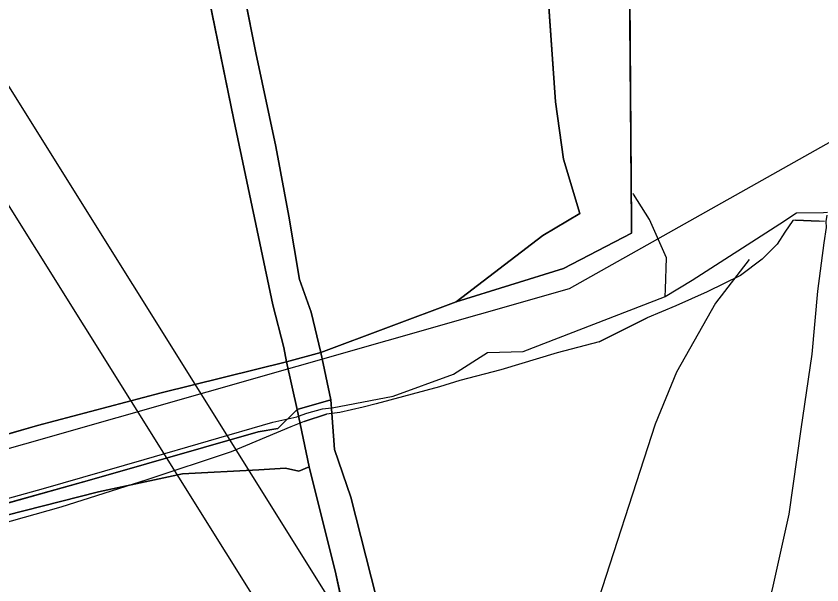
# Model space of a CAD drawing. Extents: x -662620 to -656370, y -1067090 to -1062990.
# Drawn here: x -657930.4 to -657777.2, y -1064950.2 to -1064842.1 of the extents above; entities that cross this region are included whole.
import ezdxf

# ---------------------------------------------------------------- set-up
doc = ezdxf.new("R2010")
doc.units = 0
for name, color, linetype in [('ELEK__VEDENÍ_VVN_-_NADZEMNÍ', 7, 'Continuous'), ('OBVOD_PÚ', 7, 'Continuous'), ('ORNÁ_PŮDA_-_STÁVAJÍCÍ', 7, 'Continuous'), ('OSTATNÍ_PLOCHA_-_STÁVAJÍCÍ', 7, 'Continuous'), ('PLYNOVOD_-_STL', 7, 'Continuous'), ('SDELOVACÍ_VEDENÍ_-_PODZEMNÍ', 7, 'Continuous'), ('SILNICE_II__TŘÍDY_A_III__TŘÍDY', 7, 'Continuous'), ('Trvalý_trávní_porost_-_stávající', 7, 'Continuous'), ('VODNÍ_PLOCHA_-_STÁVAJÍCÍ', 7, 'Continuous'), ('VRSTEVNICE_ZÁKLADNÍ', 7, 'Continuous')]:
    doc.layers.add(name, color=color, linetype=linetype)

msp = doc.modelspace()

# ---------------------------------------------------------------- linework, layer by layer
at = {"layer": 'ELEK__VEDENÍ_VVN_-_NADZEMNÍ'}
for points in [[(-657957.27, -1064814.83), (-657810.4, -1065049.61)], [(-657818.78, -1065058.67), (-657962.21, -1064829.52)]]:
    msp.add_lwpolyline(points, dxfattribs=at)
at = {"layer": 'OBVOD_PÚ'}
for points in [[(-657813.38, -1064881.72), (-657813.98, -1064804.03)], [(-657813.37, -1064883.35), (-657813.38, -1064881.72)], [(-657826.33, -1064890.09), (-657813.37, -1064883.35)], [(-657846.68, -1064896.44), (-657826.33, -1064890.09)], [(-657872.46, -1064906.02), (-657846.68, -1064896.44)], [(-657870.53, -1064915.02), (-657872.46, -1064906.02)], [(-657870.35, -1064917.56), (-657870.53, -1064915.02)], [(-657869.85, -1064924.51), (-657870.35, -1064917.56)], [(-657866.75, -1064933.56), (-657869.85, -1064924.51)], [(-657860.03, -1064959.94), (-657866.75, -1064933.56)]]:
    msp.add_lwpolyline(points, dxfattribs=at)
at = {"layer": 'ORNÁ_PŮDA_-_STÁVAJÍCÍ'}
for p, q in [((-657895.65, -1064829.34), (-657888.99, -1064861.82)), ((-657888.99, -1064861.82), (-657881.56, -1064896.98)), ((-657881.56, -1064896.98), (-657879.48, -1064905.12)), ((-657879.48, -1064905.12), (-657878.99, -1064907.81)), ((-657878.99, -1064907.81), (-657902.83, -1064913.69)), ((-657902.83, -1064913.69), (-657926.33, -1064919.93)), ((-657926.33, -1064919.93), (-657952.17, -1064927.34)), ((-657914.69, -1064932.51), (-657898.75, -1064929.09)), ((-657898.75, -1064929.09), (-657884.22, -1064928.33)), ((-657884.22, -1064928.33), (-657879.15, -1064928.02)), ((-657879.15, -1064928.02), (-657876.61, -1064928.6)), ((-657876.61, -1064928.6), (-657874.67, -1064927.77)), ((-657874.67, -1064927.77), (-657869.57, -1064948.13)), ((-657932.38, -1064937.01), (-657914.69, -1064932.51)), ((-657869.57, -1064948.13), (-657866.67, -1064961.58))]:
    msp.add_line(p, q, dxfattribs=at)
for points in [[(-657938.73, -1064818.23), (-657908.81, -1064819.43), (-657896.6, -1064825.32), (-657895.65, -1064829.34), (-657888.99, -1064861.82), (-657881.56, -1064896.98), (-657879.48, -1064905.12), (-657878.99, -1064907.81), (-657902.83, -1064913.69), (-657926.33, -1064919.93), (-657952.17, -1064927.34)], [(-657932.38, -1064937.01), (-657914.69, -1064932.51), (-657898.75, -1064929.09), (-657884.22, -1064928.33), (-657879.15, -1064928.02), (-657876.61, -1064928.6), (-657874.67, -1064927.77), (-657869.57, -1064948.13), (-657866.67, -1064961.58), (-657862.84, -1064977.92), (-657858.8, -1064997.83), (-657857.13, -1065006.56), (-657856.1, -1065011.46), (-657849.8, -1065037.63), (-657846.23, -1065054.61), (-657842.03, -1065072.8)]]:
    msp.add_lwpolyline(points, dxfattribs=at)
at = {"layer": 'OSTATNÍ_PLOCHA_-_STÁVAJÍCÍ'}
for p, q in [((-657813.98, -1064804.03), (-657813.38, -1064881.72)), ((-657813.98, -1064804.03), (-657813.38, -1064881.72)), ((-657827.82, -1064858.4), (-657830.11, -1064825.78)), ((-657827.82, -1064858.4), (-657830.11, -1064825.78)), ((-657826.29, -1064869.29), (-657827.82, -1064858.4)), ((-657826.29, -1064869.29), (-657827.82, -1064858.4)), ((-657823.17, -1064879.6), (-657826.29, -1064869.29)), ((-657823.17, -1064879.6), (-657826.29, -1064869.29)), ((-657830.26, -1064883.8), (-657823.17, -1064879.6)), ((-657830.26, -1064883.8), (-657823.17, -1064879.6)), ((-657813.38, -1064881.72), (-657813.37, -1064883.35)), ((-657813.38, -1064881.72), (-657813.37, -1064883.35)), ((-657846.68, -1064896.44), (-657830.26, -1064883.8)), ((-657846.68, -1064896.44), (-657830.26, -1064883.8)), ((-657813.37, -1064883.35), (-657826.33, -1064890.09)), ((-657813.37, -1064883.35), (-657826.33, -1064890.09)), ((-657826.33, -1064890.09), (-657846.68, -1064896.44)), ((-657826.33, -1064890.09), (-657846.68, -1064896.44)), ((-657902.83, -1064913.69), (-657878.99, -1064907.81)), ((-657902.83, -1064913.69), (-657878.99, -1064907.81)), ((-657878.99, -1064907.81), (-657876.93, -1064916.89)), ((-657878.99, -1064907.81), (-657876.93, -1064916.89)), ((-657926.33, -1064919.93), (-657902.83, -1064913.69)), ((-657926.33, -1064919.93), (-657902.83, -1064913.69)), ((-657876.93, -1064916.89), (-657880.59, -1064920.5)), ((-657880.59, -1064920.5), (-657876.93, -1064916.89)), ((-657876.93, -1064916.89), (-657880.59, -1064920.5)), ((-657880.59, -1064920.5), (-657876.93, -1064916.89)), ((-657876.93, -1064916.89), (-657874.67, -1064927.77)), ((-657876.93, -1064916.89), (-657874.67, -1064927.77)), ((-657952.17, -1064927.34), (-657926.33, -1064919.93)), ((-657952.17, -1064927.34), (-657926.33, -1064919.93)), ((-657884.34, -1064921.12), (-657915.99, -1064930.17)), ((-657915.99, -1064930.17), (-657884.34, -1064921.12)), ((-657884.34, -1064921.12), (-657915.99, -1064930.17)), ((-657915.99, -1064930.17), (-657884.34, -1064921.12)), ((-657880.59, -1064920.5), (-657884.34, -1064921.12)), ((-657884.34, -1064921.12), (-657880.59, -1064920.5)), ((-657880.59, -1064920.5), (-657884.34, -1064921.12)), ((-657884.34, -1064921.12), (-657880.59, -1064920.5)), ((-657898.75, -1064929.09), (-657914.69, -1064932.51)), ((-657898.75, -1064929.09), (-657914.69, -1064932.51)), ((-657884.22, -1064928.33), (-657898.75, -1064929.09)), ((-657884.22, -1064928.33), (-657898.75, -1064929.09)), ((-657879.15, -1064928.02), (-657884.22, -1064928.33)), ((-657879.15, -1064928.02), (-657884.22, -1064928.33)), ((-657876.61, -1064928.6), (-657879.15, -1064928.02)), ((-657876.61, -1064928.6), (-657879.15, -1064928.02)), ((-657874.67, -1064927.77), (-657876.61, -1064928.6)), ((-657874.67, -1064927.77), (-657876.61, -1064928.6)), ((-657915.99, -1064930.17), (-657949.19, -1064939.46)), ((-657949.19, -1064939.46), (-657915.99, -1064930.17)), ((-657915.99, -1064930.17), (-657949.19, -1064939.46)), ((-657949.19, -1064939.46), (-657915.99, -1064930.17)), ((-657914.69, -1064932.51), (-657932.38, -1064937.01)), ((-657914.69, -1064932.51), (-657932.38, -1064937.01))]:
    msp.add_line(p, q, dxfattribs=at)
for points in [[(-657813.98, -1064804.03), (-657813.38, -1064881.72), (-657813.37, -1064883.35), (-657826.33, -1064890.09), (-657846.68, -1064896.44), (-657830.26, -1064883.8), (-657823.17, -1064879.6), (-657826.29, -1064869.29), (-657827.82, -1064858.4), (-657830.11, -1064825.78)], [(-657813.98, -1064804.03), (-657813.38, -1064881.72), (-657813.37, -1064883.35), (-657826.33, -1064890.09), (-657846.68, -1064896.44), (-657830.26, -1064883.8), (-657823.17, -1064879.6), (-657826.29, -1064869.29), (-657827.82, -1064858.4), (-657830.11, -1064825.78)], [(-657952.17, -1064927.34), (-657926.33, -1064919.93), (-657902.83, -1064913.69), (-657878.99, -1064907.81), (-657876.93, -1064916.89), (-657880.59, -1064920.5), (-657884.34, -1064921.12), (-657915.99, -1064930.17), (-657949.19, -1064939.46)], [(-657952.17, -1064927.34), (-657926.33, -1064919.93), (-657902.83, -1064913.69), (-657878.99, -1064907.81), (-657876.93, -1064916.89), (-657880.59, -1064920.5), (-657884.34, -1064921.12), (-657915.99, -1064930.17), (-657949.19, -1064939.46)], [(-657949.19, -1064939.46), (-657915.99, -1064930.17), (-657884.34, -1064921.12), (-657880.59, -1064920.5), (-657876.93, -1064916.89), (-657874.67, -1064927.77), (-657876.61, -1064928.6), (-657879.15, -1064928.02), (-657884.22, -1064928.33), (-657898.75, -1064929.09), (-657914.69, -1064932.51), (-657932.38, -1064937.01)], [(-657949.19, -1064939.46), (-657915.99, -1064930.17), (-657884.34, -1064921.12), (-657880.59, -1064920.5), (-657876.93, -1064916.89), (-657874.67, -1064927.77), (-657876.61, -1064928.6), (-657879.15, -1064928.02), (-657884.22, -1064928.33), (-657898.75, -1064929.09), (-657914.69, -1064932.51), (-657932.38, -1064937.01)]]:
    msp.add_lwpolyline(points, dxfattribs=at)
at = {"layer": 'PLYNOVOD_-_STL'}
for points in [[(-657812.96, -1064875.98), (-657813.06, -1064875.82)], [(-657806.95, -1064895.43), (-657806.91, -1064894.01), (-657806.73, -1064888.06), (-657809.95, -1064880.78), (-657812.96, -1064875.98)], [(-657807.09, -1064895.48), (-657806.95, -1064895.43), (-657801.84, -1064892.3), (-657785.17, -1064881.6), (-657781.98, -1064879.53), (-657776.88, -1064879.41), (-657776.07, -1064879.39)], [(-657765.69, -1065082.82), (-657769.51, -1065058.93), (-657772.82, -1065044.02), (-657775.72, -1065028.18), (-657782.82, -1065000.08), (-657788.77, -1064986.26), (-657792.88, -1064977.85), (-657791.16, -1064972.47), (-657789.74, -1064963.37), (-657786.53, -1064951.05), (-657783.39, -1064936.74), (-657781.11, -1064920.64), (-657779, -1064906.39), (-657777.92, -1064894.36), (-657776.7, -1064885.18), (-657776.28, -1064882.29), (-657776.32, -1064881.15), (-657776.13, -1064879.92)], [(-657953.08, -1064939.6), (-657925.16, -1064931.86), (-657906.05, -1064926.35), (-657881.56, -1064919.29), (-657876.99, -1064918.25), (-657876.69, -1064918.14), (-657875.11, -1064917.57), (-657872.13, -1064916.76), (-657870.39, -1064916.56), (-657870.26, -1064916.54), (-657858.69, -1064914.34), (-657847.21, -1064910.18), (-657840.72, -1064906.05), (-657833.95, -1064905.88), (-657807.09, -1064895.48)]]:
    msp.add_lwpolyline(points, dxfattribs=at)
at = {"layer": 'SDELOVACÍ_VEDENÍ_-_PODZEMNÍ'}
for points in [[(-657776.64, -1064881.14), (-657777.69, -1064881.09), (-657782.19, -1064880.89), (-657782.69, -1064880.94), (-657784.18, -1064883.15), (-657785.69, -1064885.48), (-657788.51, -1064888.32), (-657792.61, -1064891.42), (-657798.96, -1064894.53), (-657804.91, -1064897.16), (-657810.41, -1064899.45), (-657819.51, -1064904.04), (-657827.52, -1064906.08), (-657838.22, -1064909.31), (-657846.02, -1064911.39)], [(-657776.64, -1064881.14), (-657777.69, -1064881.09), (-657782.19, -1064880.89), (-657782.69, -1064880.94), (-657784.18, -1064883.15), (-657785.69, -1064885.48), (-657788.51, -1064888.32), (-657792.61, -1064891.42), (-657798.96, -1064894.53), (-657804.91, -1064897.16), (-657810.41, -1064899.45), (-657819.51, -1064904.04), (-657827.52, -1064906.08), (-657838.22, -1064909.31), (-657846.02, -1064911.39)], [(-657776.64, -1064881.14), (-657777.69, -1064881.09), (-657782.19, -1064880.89), (-657782.69, -1064880.94), (-657784.18, -1064883.15), (-657785.69, -1064885.48), (-657788.51, -1064888.32), (-657792.61, -1064891.42), (-657798.96, -1064894.53), (-657804.91, -1064897.16), (-657810.41, -1064899.45), (-657819.51, -1064904.04), (-657827.52, -1064906.08), (-657838.22, -1064909.31), (-657846.02, -1064911.39)], [(-657776.64, -1064881.14), (-657777.69, -1064881.09), (-657782.19, -1064880.89), (-657782.69, -1064880.94), (-657784.18, -1064883.15), (-657785.69, -1064885.48), (-657788.51, -1064888.32), (-657792.61, -1064891.42), (-657798.96, -1064894.53), (-657804.91, -1064897.16), (-657810.41, -1064899.45), (-657819.51, -1064904.04), (-657827.52, -1064906.08), (-657838.22, -1064909.31), (-657846.02, -1064911.39)], [(-657782.19, -1064880.89), (-657777.69, -1064881.09)], [(-657782.19, -1064880.89), (-657777.69, -1064881.09)], [(-657819.51, -1064904.04), (-657810.41, -1064899.45)], [(-657819.51, -1064904.04), (-657810.41, -1064899.45)], [(-657846.02, -1064911.39), (-657849.88, -1064912.54), (-657861.9, -1064915.81), (-657864.4, -1064916.41)], [(-657846.02, -1064911.39), (-657849.88, -1064912.54), (-657861.9, -1064915.81), (-657864.4, -1064916.41)], [(-657846.02, -1064911.39), (-657849.88, -1064912.54), (-657861.9, -1064915.81), (-657864.4, -1064916.41)], [(-657846.02, -1064911.39), (-657849.88, -1064912.54), (-657861.9, -1064915.81), (-657864.4, -1064916.41)], [(-657864.4, -1064916.41), (-657868.84, -1064917.47), (-657871.34, -1064917.78), (-657875.59, -1064919.18), (-657878.14, -1064920.2), (-657889.48, -1064924.94), (-657905.56, -1064930.25), (-657921.89, -1064935.46), (-657933.88, -1064938.78), (-657941.24, -1064941.6), (-657957.36, -1064946.36), (-657971.57, -1064950.65), (-657979.75, -1064952.93), (-657989.9, -1064955.44), (-657995.59, -1064957.26), (-658020.03, -1064964.64), (-658036.32, -1064969.37), (-658048.48, -1064973.61), (-658064.69, -1064978.29), (-658078.62, -1064982.3), (-658091.05, -1064985.84), (-658101.04, -1064988.02), (-658106.91, -1064990.2), (-658109.38, -1064991.02)], [(-657864.4, -1064916.41), (-657868.84, -1064917.47), (-657871.34, -1064917.78), (-657875.59, -1064919.18), (-657878.14, -1064920.2), (-657889.48, -1064924.94), (-657905.56, -1064930.25), (-657921.89, -1064935.46), (-657933.88, -1064938.78), (-657941.24, -1064941.6), (-657957.36, -1064946.36), (-657971.57, -1064950.65), (-657979.75, -1064952.93), (-657989.9, -1064955.44), (-657995.59, -1064957.26), (-658020.03, -1064964.64), (-658036.32, -1064969.37), (-658048.48, -1064973.61), (-658064.69, -1064978.29), (-658078.62, -1064982.3), (-658091.05, -1064985.84), (-658101.04, -1064988.02), (-658106.91, -1064990.2), (-658109.38, -1064991.02)], [(-657864.4, -1064916.41), (-657868.84, -1064917.47), (-657871.34, -1064917.78), (-657875.59, -1064919.18), (-657878.14, -1064920.2), (-657889.48, -1064924.94), (-657905.56, -1064930.25), (-657921.89, -1064935.46), (-657933.88, -1064938.78), (-657941.24, -1064941.6), (-657957.36, -1064946.36), (-657971.57, -1064950.65), (-657979.75, -1064952.93), (-657989.9, -1064955.44), (-657995.59, -1064957.26), (-658020.03, -1064964.64), (-658036.32, -1064969.37), (-658048.48, -1064973.61), (-658064.69, -1064978.29), (-658078.62, -1064982.3), (-658091.05, -1064985.84), (-658101.04, -1064988.02), (-658106.91, -1064990.2), (-658109.38, -1064991.02)], [(-657864.4, -1064916.41), (-657868.84, -1064917.47), (-657871.34, -1064917.78), (-657875.59, -1064919.18), (-657878.14, -1064920.2), (-657889.48, -1064924.94), (-657905.56, -1064930.25), (-657921.89, -1064935.46), (-657933.88, -1064938.78), (-657941.24, -1064941.6), (-657957.36, -1064946.36), (-657971.57, -1064950.65), (-657979.75, -1064952.93), (-657989.9, -1064955.44), (-657995.59, -1064957.26), (-658020.03, -1064964.64), (-658036.32, -1064969.37), (-658048.48, -1064973.61), (-658064.69, -1064978.29), (-658078.62, -1064982.3), (-658091.05, -1064985.84), (-658101.04, -1064988.02), (-658106.91, -1064990.2), (-658109.38, -1064991.02)], [(-657875.59, -1064919.18), (-657871.34, -1064917.78)], [(-657875.59, -1064919.18), (-657871.34, -1064917.78)]]:
    msp.add_lwpolyline(points, dxfattribs=at)
at = {"layer": 'SILNICE_II__TŘÍDY_A_III__TŘÍDY'}
msp.add_lwpolyline([(-658705.89, -1064881.94), (-658680.34, -1064893.35), (-658621.86, -1064907.69), (-658544.24, -1064924.98), (-658495.69, -1064931.23), (-658441.99, -1064936.01), (-658429.11, -1064943), (-658420.28, -1064955.14), (-658393.98, -1065055.95), (-657825.17, -1064893.89), (-657764.65, -1064859.86)], dxfattribs=at)
at = {"layer": 'Trvalý_trávní_porost_-_stávající'}
for p, q in [((-657884.81, -1064849.12), (-657891.79, -1064814.07)), ((-657830.11, -1064825.78), (-657827.82, -1064858.4)), ((-657880.98, -1064866.87), (-657884.81, -1064849.12)), ((-657827.82, -1064858.4), (-657826.29, -1064869.29)), ((-657878.5, -1064880.15), (-657880.98, -1064866.87)), ((-657826.29, -1064869.29), (-657823.17, -1064879.6)), ((-657876.48, -1064892.16), (-657878.5, -1064880.15)), ((-657823.17, -1064879.6), (-657830.26, -1064883.8)), ((-657830.26, -1064883.8), (-657846.68, -1064896.44)), ((-657874.26, -1064898.4), (-657876.48, -1064892.16)), ((-657846.68, -1064896.44), (-657872.46, -1064906.02)), ((-657872.46, -1064906.02), (-657874.26, -1064898.4))]:
    msp.add_line(p, q, dxfattribs=at)
msp.add_lwpolyline([(-657830.11, -1064825.78), (-657827.82, -1064858.4), (-657826.29, -1064869.29), (-657823.17, -1064879.6), (-657830.26, -1064883.8), (-657846.68, -1064896.44), (-657872.46, -1064906.02), (-657874.26, -1064898.4), (-657876.48, -1064892.16), (-657878.5, -1064880.15), (-657880.98, -1064866.87), (-657884.81, -1064849.12), (-657891.79, -1064814.07)], dxfattribs=at)
at = {"layer": 'VODNÍ_PLOCHA_-_STÁVAJÍCÍ'}
for p, q in [((-657891.79, -1064814.07), (-657884.81, -1064849.12)), ((-657888.99, -1064861.82), (-657895.65, -1064829.34)), ((-657884.81, -1064849.12), (-657880.98, -1064866.87)), ((-657881.56, -1064896.98), (-657888.99, -1064861.82)), ((-657880.98, -1064866.87), (-657878.5, -1064880.15)), ((-657878.5, -1064880.15), (-657876.48, -1064892.16)), ((-657876.48, -1064892.16), (-657874.26, -1064898.4)), ((-657879.48, -1064905.12), (-657881.56, -1064896.98)), ((-657874.26, -1064898.4), (-657872.46, -1064906.02)), ((-657878.99, -1064907.81), (-657879.48, -1064905.12)), ((-657872.46, -1064906.02), (-657878.99, -1064907.81)), ((-657878.99, -1064907.81), (-657872.46, -1064906.02)), ((-657872.46, -1064906.02), (-657870.53, -1064915.02)), ((-657876.93, -1064916.89), (-657878.99, -1064907.81)), ((-657870.53, -1064915.02), (-657876.93, -1064916.89)), ((-657876.93, -1064916.89), (-657870.53, -1064915.02)), ((-657870.53, -1064915.02), (-657870.35, -1064917.56)), ((-657874.67, -1064927.77), (-657876.93, -1064916.89)), ((-657870.35, -1064917.56), (-657869.85, -1064924.51)), ((-657869.85, -1064924.51), (-657866.75, -1064933.56)), ((-657869.57, -1064948.13), (-657874.67, -1064927.77)), ((-657866.75, -1064933.56), (-657860.03, -1064959.93)), ((-657866.68, -1064961.57), (-657869.57, -1064948.13))]:
    msp.add_line(p, q, dxfattribs=at)
for points in [[(-657891.79, -1064814.07), (-657884.81, -1064849.12), (-657880.98, -1064866.87), (-657878.5, -1064880.15), (-657876.48, -1064892.16), (-657874.26, -1064898.4), (-657872.46, -1064906.02), (-657878.99, -1064907.81), (-657879.48, -1064905.12), (-657881.56, -1064896.98), (-657888.99, -1064861.82), (-657895.65, -1064829.34)], [(-657842.03, -1065072.8), (-657849.8, -1065037.63), (-657856.1, -1065011.46), (-657858.8, -1064997.83), (-657862.84, -1064977.92), (-657866.68, -1064961.57), (-657869.57, -1064948.13), (-657874.67, -1064927.77), (-657876.93, -1064916.89), (-657870.53, -1064915.02), (-657870.35, -1064917.56), (-657869.85, -1064924.51), (-657866.75, -1064933.56), (-657860.03, -1064959.93), (-657860.03, -1064959.94), (-657856.99, -1064976.93), (-657851.99, -1065001.83), (-657850.67, -1065007.06), (-657850.04, -1065010.04), (-657843.83, -1065039.54), (-657839.14, -1065059.47), (-657829.55, -1065101.02)]]:
    msp.add_lwpolyline(points, dxfattribs=at)
msp.add_lwpolyline([(-657878.99, -1064907.81), (-657872.46, -1064906.02), (-657870.53, -1064915.02), (-657876.93, -1064916.89)], close=True, dxfattribs=at)
at = {"layer": 'VRSTEVNICE_ZÁKLADNÍ'}
msp.add_lwpolyline([(-657790.98, -1064888.37), (-657797.41, -1064896.65), (-657804.84, -1064909.8), (-657808.84, -1064919.66), (-657821.13, -1064957.39), (-657825.85, -1064968.54), (-657832.28, -1064979.98), (-657836.14, -1064984.12), (-657843.86, -1064990.55), (-657848, -1064992.7), (-657856.58, -1064994.84), (-657868.01, -1064994.27), (-657880.88, -1064991.56), (-657900.89, -1064982.26), (-657919.47, -1064974.83), (-657942.34, -1064968.83), (-657970.93, -1064962.54), (-657981.36, -1064959.11)], dxfattribs=at)
msp.add_lwpolyline([(-657790.98, -1064888.37), (-657797.41, -1064896.65), (-657804.84, -1064909.8), (-657808.84, -1064919.66), (-657821.13, -1064957.39), (-657825.85, -1064968.54), (-657832.28, -1064979.98), (-657836.14, -1064984.12), (-657843.86, -1064990.55), (-657848, -1064992.7), (-657856.58, -1064994.84), (-657868.01, -1064994.27), (-657880.88, -1064991.56), (-657900.89, -1064982.26), (-657919.47, -1064974.83), (-657942.34, -1064968.83), (-657970.93, -1064962.54), (-657981.36, -1064959.11)], dxfattribs=at)

doc.saveas('drawing.dxf')
